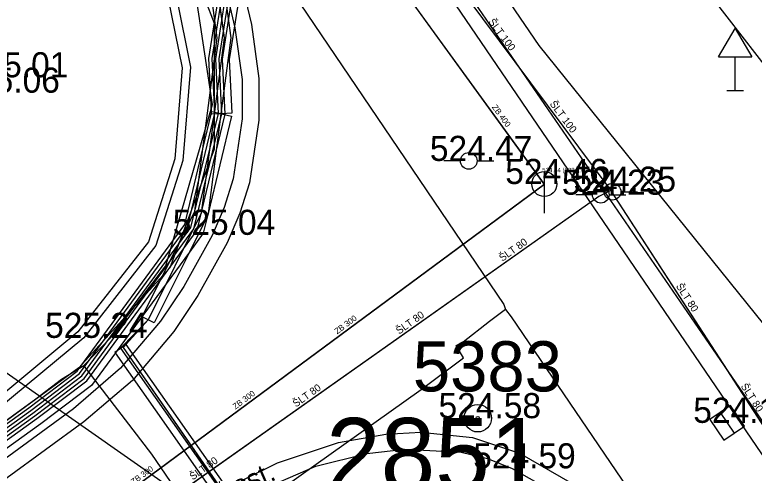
# Model space of a CAD drawing. Extents: x -668867 to -667827, y -1131943 to -1131019.
# Drawn here: x -668597.53 to -668575.41, y -1131366.62 to -1131352.91 of the extents above; entities that cross this region are included whole.
import ezdxf

# ---------------------------------------------------------------- set-up
doc = ezdxf.new("R2010")
doc.units = 0
for name, color, linetype in [('G_Bod_tecka', 7, 'Continuous'), ('G_Bod_vyska', 7, 'Continuous'), ('G_Bodove_pole', 7, 'Continuous'), ('G_Breh_Teren', 7, 'Continuous'), ('G_Cesty_Schody', 7, 'Continuous'), ('G_Objekty_dopravni', 7, 'Continuous'), ('G_Plochy_zpevnene', 7, 'Continuous'), ('G_Ploty', 7, 'Continuous'), ('G_Popisy_povrchu', 7, 'Continuous'), ('G_Site-kanalizace', 7, 'Continuous'), ('G_Site-vodovod', 7, 'Continuous'), ('G_Z_CHRANICKA-TEPLOVOD_kotovane', 7, 'Continuous'), ('G_Z_ELsilove_podz_kotovane', 7, 'Continuous'), ('G_Z_KANAL_podz_kotovane', 7, 'Continuous'), ('G_Z_PLYNY_podz_geodeticky', 7, 'Continuous'), ('G_Z_SPOJE_podz_geodeticky', 7, 'Continuous'), ('G_Z_SPOJE_podz_kotovane', 7, 'Continuous'), ('G_Z_SPOJE_podz_priblizne', 7, 'Continuous'), ('G_Z_VODA_podz_kotovane', 7, 'Continuous'), ('Vrstva 10', 7, 'Continuous'), ('Vrstva 17', 7, 'Continuous'), ('Vrstva 2', 7, 'Continuous'), ('Vrstva 27', 7, 'Continuous'), ('Vrstva 3', 7, 'Continuous'), ('Vrstva 4', 7, 'Continuous'), ('Vrstva 6', 7, 'Continuous'), ('Vrstva 8', 7, 'Continuous')]:
    doc.layers.add(name, color=color, linetype=linetype)

msp = doc.modelspace()

# ---------------------------------------------------------------- linework, layer by layer
at = {"layer": 'G_Bod_tecka'}
for p, q in [((-668583.95, -1131357.28), (-668583.95, -1131357.28)), ((-668581.69, -1131357.97), (-668581.69, -1131357.97)), ((-668579.65, -1131358.2), (-668579.65, -1131358.2)), ((-668580, -1131358.29), (-668580, -1131358.29)), ((-668591.62, -1131359.49), (-668591.62, -1131359.49)), ((-668595.46, -1131362.57), (-668595.46, -1131362.57)), ((-668583.69, -1131364.97), (-668583.69, -1131364.97)), ((-668576.21, -1131365.11), (-668576.21, -1131365.11)), ((-668582.65, -1131366.47), (-668582.65, -1131366.47))]:
    msp.add_line(p, q, dxfattribs=at)
at = {"layer": 'G_Bodove_pole'}
for radius in [0.412, 0.05]:
    msp.add_circle((-668583.68, -1131364.97), radius, dxfattribs=at)
at = {"layer": 'G_Breh_Teren'}
msp.add_lwpolyline([(-668572.51, -1131365.4), (-668581.84, -1131353.83), (-668586.86, -1131346.48), (-668593.12, -1131336)], dxfattribs=at)
at = {"layer": 'G_Cesty_Schody'}
msp.add_line((-668569.95, -1131373.72), (-668585.6, -1131350.76), dxfattribs=at)
for points in [[(-668594.45, -1131345.03), (-668593.28, -1131346.8), (-668592.1, -1131348.58), (-668591.51, -1131349.65), (-668590.88, -1131351.41), (-668590.45, -1131353.2), (-668590.23, -1131354.82), (-668590.23, -1131356.06), (-668590.51, -1131357.93), (-668590.8, -1131358.84), (-668591.18, -1131359.73), (-668592.05, -1131361.3), (-668592.77, -1131362.38), (-668594.01, -1131363.84), (-668595.46, -1131365.08), (-668598.91, -1131367.59), (-668602.36, -1131370.1)], [(-668613.48, -1131383.07), (-668602.57, -1131375.24), (-668591.65, -1131367.42), (-668590.64, -1131366.78), (-668589.67, -1131366.31), (-668587.85, -1131365.7), (-668586.43, -1131365.45), (-668585.38, -1131365.39), (-668583.84, -1131365.55), (-668582.43, -1131366.02), (-668580.86, -1131366.92), (-668579.74, -1131367.74), (-668578.2, -1131369.18), (-668576.9, -1131370.8), (-668575.2, -1131373.29), (-668573.5, -1131375.78)]]:
    msp.add_lwpolyline(points, dxfattribs=at)
at = {"layer": 'G_Objekty_dopravni'}
for p, q in [((-668576.48, -1131354.17), (-668575.98, -1131353.32)), ((-668575.98, -1131353.32), (-668575.48, -1131354.17)), ((-668576.48, -1131354.17), (-668575.48, -1131354.17)), ((-668575.98, -1131355.17), (-668575.98, -1131354.17)), ((-668576.23, -1131355.17), (-668575.73, -1131355.17))]:
    msp.add_line(p, q, dxfattribs=at)
at = {"layer": 'G_Plochy_zpevnene'}
for p, q in [((-668580.69, -1131347.22), (-668563.27, -1131369.69)), ((-668584.7, -1131351.19), (-668574.17, -1131366.52))]:
    msp.add_line(p, q, dxfattribs=at)
for points in [[(-668592.05, -1131349.86), (-668591.36, -1131351.55), (-668590.95, -1131353.3), (-668590.73, -1131354.85), (-668590.73, -1131356.02), (-668591, -1131357.82), (-668591.27, -1131358.67), (-668591.63, -1131359.51), (-668592.47, -1131361.03), (-668593.17, -1131362.07), (-668594.37, -1131363.48), (-668595.77, -1131364.69), (-668599.2, -1131367.19), (-668602.45, -1131369.54)], [(-668613.19, -1131383.48), (-668602.28, -1131375.65), (-668591.36, -1131367.82), (-668590.41, -1131367.22), (-668588.52, -1131366.4), (-668587, -1131366.03), (-668585.86, -1131365.9), (-668584.18, -1131365.99), (-668583.39, -1131366.18), (-668582.65, -1131366.47), (-668581.13, -1131367.34), (-668580.05, -1131368.13), (-668578.57, -1131369.51), (-668577.31, -1131371.08), (-668576.85, -1131371.75)]]:
    msp.add_lwpolyline(points, dxfattribs=at)
at = {"layer": 'G_Ploty'}
for p, q in [((-668593.07, -1131351.82), (-668592.52, -1131354.5)), ((-668592.83, -1131351.74), (-668592.27, -1131354.48)), ((-668592.52, -1131354.5), (-668592.74, -1131357.22)), ((-668592.27, -1131354.48), (-668592.5, -1131357.27)), ((-668592.74, -1131357.22), (-668593.53, -1131359.7)), ((-668592.5, -1131357.27), (-668593.31, -1131359.81)), ((-668593.53, -1131359.7), (-668595.64, -1131362.39)), ((-668593.31, -1131359.81), (-668595.46, -1131362.57)), ((-668595.64, -1131362.39), (-668599.63, -1131365.68)), ((-668595.46, -1131362.57), (-668599.66, -1131366.03))]:
    msp.add_line(p, q, dxfattribs=at)
at = {"layer": 'G_Site-kanalizace'}
for p, q in [((-668581.69, -1131357.595), (-668581.69, -1131358.845)), ((-668576.432, -1131364.8), (-668576.008, -1131365.419))]:
    msp.add_line(p, q, dxfattribs=at)
msp.add_lwpolyline([(-668576.74, -1131365.012), (-668576.316, -1131365.63), (-668575.698, -1131365.206), (-668576.122, -1131364.588)], close=True, dxfattribs=at)
msp.add_circle((-668581.69, -1131357.97), 0.375, dxfattribs=at)
at = {"layer": 'G_Site-vodovod'}
for p, q in [((-668584.2, -1131357.28), (-668584.7, -1131357.28)), ((-668583.7, -1131357.28), (-668583.2, -1131357.28)), ((-668579.9, -1131358.2), (-668580.4, -1131358.2)), ((-668579.4, -1131358.2), (-668578.9, -1131358.2)), ((-668580.25, -1131358.29), (-668580.75, -1131358.29)), ((-668579.75, -1131358.29), (-668579.25, -1131358.29))]:
    msp.add_line(p, q, dxfattribs=at)
for centre in [(-668583.95, -1131357.28), (-668580, -1131358.29), (-668579.65, -1131358.2)]:
    msp.add_circle(centre, 0.25, dxfattribs=at)
at = {"layer": 'G_Z_CHRANICKA-TEPLOVOD_kotovane'}
for points in [[(-668591.316, -1131351.653), (-668591.02, -1131351.7), (-668590.724, -1131351.747), (-668590.731, -1131351.793), (-668591.119, -1131354.246), (-668591.04, -1131355.855), (-668591.342, -1131355.87), (-668591.363, -1131355.871), (-668591.64, -1131355.885), (-668591.642, -1131355.842), (-668591.675, -1131355.165), (-668591.721, -1131354.214), (-668591.542, -1131353.082), (-668591.354, -1131351.891)], [(-668591.632, -1131355.8), (-668591.362, -1131355.865), (-668591.342, -1131355.87), (-668591.048, -1131355.941), (-668591.749, -1131358.848), (-668591.767, -1131358.921), (-668591.892, -1131359.439), (-668592.307, -1131360.005), (-668593.7, -1131361.903), (-668594.467, -1131362.948), (-668594.518, -1131363.018), (-668595.234, -1131363.993), (-668596.752, -1131365.142), (-668601.775, -1131368.744), (-668601.91, -1131368.555), (-668602.125, -1131368.256), (-668602.122, -1131368.254), (-668597.108, -1131364.658), (-668595.666, -1131363.567), (-668592.448, -1131359.181), (-668591.903, -1131356.923), (-668591.642, -1131355.842)], [(-668594.467, -1131362.948), (-668594.206, -1131362.765), (-668590.126, -1131368.565), (-668590.454, -1131368.795), (-668594.518, -1131363.018), (-668594.534, -1131362.995)]]:
    msp.add_lwpolyline(points, close=True, dxfattribs=at)
msp.add_lwpolyline([(-668591.276, -1131352.065), (-668591.068, -1131353.599), (-668591.362, -1131355.865), (-668591.363, -1131355.871), (-668591.749, -1131358.848), (-668591.756, -1131358.899), (-668591.767, -1131358.921), (-668592.307, -1131360.005), (-668593.361, -1131362.119), (-668593.719, -1131361.941), (-668593.7, -1131361.903), (-668592.144, -1131358.781), (-668591.903, -1131356.923), (-668591.675, -1131355.165), (-668591.472, -1131353.601), (-668591.542, -1131353.082), (-668591.664, -1131352.175)], dxfattribs=at)
at = {"layer": 'G_Z_ELsilove_podz_kotovane'}
for points in [[(-668622.35, -1131322.53), (-668621.55, -1131321.75), (-668620.25, -1131320.98), (-668617.02, -1131320.32), (-668613.19, -1131321.25), (-668610.22, -1131323.54), (-668606.95, -1131328.11), (-668601.63, -1131335.86), (-668598.93, -1131340.04), (-668597.1, -1131342.73), (-668594.35, -1131346.76), (-668593.43, -1131348.28), (-668592.5, -1131349.82), (-668591.47, -1131352.12), (-668591.27, -1131353.6), (-668591.95, -1131358.84), (-668593.54, -1131362.03), (-668594.37, -1131362.88), (-668590.29, -1131368.68)], [(-668627.759, -1131386.949), (-668617.058, -1131379.179), (-668610.43, -1131374.49), (-668607.019, -1131371.769), (-668603.386, -1131369.387), (-668602.008, -1131368.418), (-668596.989, -1131364.819), (-668595.522, -1131363.709), (-668592.263, -1131359.267), (-668591.441, -1131355.861), (-668591.52, -1131354.225), (-668591.116, -1131351.669), (-668588.417, -1131346.221), (-668588.273, -1131345.008), (-668588.886, -1131343.773), (-668592.902, -1131338.408), (-668595.676, -1131334.297), (-668595.882, -1131332.761), (-668595.415, -1131331.327), (-668593.935, -1131330.297), (-668586.253, -1131325.419), (-668584.404, -1131324.836), (-668581.558, -1131325.515)], [(-668592.5, -1131349.82), (-668591.47, -1131352.12), (-668591.27, -1131353.6), (-668591.95, -1131358.84), (-668593.54, -1131362.03), (-668594.29, -1131362.86), (-668590.27, -1131368.66)], [(-668627.641, -1131387.111), (-668616.942, -1131379.341), (-668610.31, -1131374.65), (-668606.901, -1131371.931), (-668603.274, -1131369.553), (-668601.892, -1131368.582), (-668596.871, -1131364.981), (-668595.378, -1131363.851), (-668592.077, -1131359.353), (-668591.239, -1131355.879), (-668591.32, -1131354.235), (-668590.924, -1131351.731)], [(-668590.727, -1131368.929), (-668591.3, -1131368.157), (-668607.553, -1131356.791)]]:
    msp.add_lwpolyline(points, dxfattribs=at)
at = {"layer": 'G_Z_KANAL_podz_kotovane'}
msp.add_line((-668581.69, -1131357.97), (-668613.41, -1131314.28), dxfattribs=at)
msp.add_lwpolyline([(-668614.6, -1131382.3), (-668612.98, -1131381.1), (-668601.78, -1131372.82), (-668600.47, -1131371.86), (-668595.71, -1131368.34), (-668595.54, -1131368.21), (-668581.69, -1131357.97)], dxfattribs=at)
at = {"layer": 'G_Z_PLYNY_podz_geodeticky'}
for points in [[(-668594.28, -1131344.46), (-668594.02, -1131344.94), (-668593.48, -1131345.72), (-668591.94, -1131348.22), (-668582.9, -1131361.57)], [(-668582.9, -1131361.57), (-668582.85, -1131361.72), (-668582.68, -1131361.94), (-668573.97, -1131374.75), (-668573.24, -1131376.14), (-668572.03, -1131378.36), (-668571.85, -1131379.4), (-668569.56, -1131382.9), (-668562.29, -1131393.03), (-668556.55, -1131400.69), (-668554.56, -1131402.55), (-668551.52, -1131405.79), (-668550.93, -1131406.58), (-668549.99, -1131407.86)], [(-668582.85, -1131361.72), (-668583.33, -1131362.08), (-668584.12, -1131362.7)], [(-668623.98, -1131391.79), (-668619.01, -1131388.23), (-668613.33, -1131384.18), (-668605.7, -1131378.69), (-668600.64, -1131375.07), (-668598.98, -1131373.88), (-668598.85, -1131373.8), (-668593.82, -1131370.02), (-668589.93, -1131367.35), (-668585.37, -1131364.11), (-668584.11, -1131363.17), (-668584.33, -1131362.8), (-668584.12, -1131362.7)]]:
    msp.add_lwpolyline(points, dxfattribs=at)
at = {"layer": 'G_Z_SPOJE_podz_geodeticky'}
for points in [[(-668625.62, -1131324.7), (-668625.3, -1131324.92), (-668622.36, -1131322.91), (-668618.99, -1131321.05), (-668616.86, -1131320.61), (-668614.72, -1131320.83), (-668612.72, -1131321.72), (-668610.06, -1131324.05), (-668593.18, -1131348.97), (-668591.57, -1131353.16), (-668591.57, -1131356.93), (-668592.89, -1131360.48), (-668595.61, -1131363.47), (-668600.15, -1131366.77), (-668599.96, -1131367.04), (-668596.5, -1131371.9)], [(-668595.46, -1131363.4), (-668594.64, -1131362.54), (-668593.01, -1131360.42), (-668591.62, -1131355.59), (-668592.25, -1131351.37), (-668593.79, -1131348.29), (-668596.55, -1131344.17)], [(-668607.51, -1131356.76), (-668604.94, -1131360.6), (-668601.55, -1131365.67), (-668599.92, -1131366.58), (-668596.9, -1131364.39), (-668596.13, -1131363.8)], [(-668596.13, -1131363.8), (-668595.46, -1131363.4)], [(-668591.46, -1131368.94), (-668593.43, -1131366.05), (-668595.46, -1131363.4)]]:
    msp.add_lwpolyline(points, dxfattribs=at)
at = {"layer": 'G_Z_SPOJE_podz_kotovane'}
for points in [[(-668627.818, -1131386.868), (-668617.116, -1131379.098), (-668610.49, -1131374.41), (-668607.078, -1131371.688), (-668603.443, -1131369.304), (-668602.066, -1131368.337), (-668597.048, -1131364.739), (-668595.594, -1131363.638), (-668592.355, -1131359.224), (-668591.541, -1131355.851), (-668591.621, -1131354.219), (-668591.213, -1131351.638), (-668588.514, -1131346.192), (-668588.375, -1131345.026), (-668588.971, -1131343.825), (-668592.983, -1131338.466), (-668595.772, -1131334.333), (-668595.985, -1131332.752), (-668595.5, -1131331.264), (-668593.991, -1131330.214), (-668586.295, -1131325.327), (-668584.408, -1131324.732), (-668581.527, -1131325.42), (-668579.767, -1131326.176)], [(-668627.7, -1131387.03), (-668617, -1131379.26), (-668610.37, -1131374.57), (-668606.96, -1131371.85), (-668603.33, -1131369.47), (-668601.95, -1131368.5), (-668596.93, -1131364.9), (-668595.45, -1131363.78), (-668592.17, -1131359.31), (-668591.34, -1131355.87), (-668591.42, -1131354.23), (-668591.02, -1131351.7), (-668588.32, -1131346.25), (-668588.17, -1131344.99), (-668588.8, -1131343.72), (-668592.82, -1131338.35), (-668595.58, -1131334.26), (-668595.78, -1131332.77), (-668595.33, -1131331.39), (-668593.88, -1131330.38), (-668586.21, -1131325.51), (-668584.4, -1131324.94), (-668581.59, -1131325.61), (-668579.89, -1131326.34)], [(-668627.7, -1131387.03), (-668617, -1131379.26), (-668610.37, -1131374.57), (-668606.96, -1131371.85), (-668603.33, -1131369.47), (-668601.95, -1131368.5), (-668596.93, -1131364.9), (-668595.45, -1131363.78), (-668592.17, -1131359.31), (-668591.34, -1131355.87), (-668591.42, -1131354.23), (-668591.02, -1131351.7), (-668588.32, -1131346.25), (-668588.17, -1131344.99), (-668588.8, -1131343.72), (-668592.82, -1131338.35), (-668595.58, -1131334.26), (-668595.78, -1131332.77), (-668595.33, -1131331.39), (-668593.88, -1131330.38), (-668586.21, -1131325.51), (-668584.4, -1131324.94), (-668581.59, -1131325.61), (-668579.89, -1131326.34)], [(-668595.46, -1131363.4), (-668594.64, -1131362.54), (-668593.01, -1131360.42), (-668591.62, -1131355.59), (-668592.25, -1131351.37), (-668593.79, -1131348.29), (-668596.55, -1131344.17)], [(-668607.51, -1131356.76), (-668604.94, -1131360.6), (-668601.55, -1131365.67), (-668599.92, -1131366.58), (-668596.9, -1131364.39), (-668596.13, -1131363.8)], [(-668596.13, -1131363.8), (-668595.46, -1131363.4)], [(-668591.46, -1131368.94), (-668593.43, -1131366.05), (-668595.46, -1131363.4)]]:
    msp.add_lwpolyline(points, dxfattribs=at)
at = {"layer": 'G_Z_SPOJE_podz_priblizne'}
for points in [[(-668625.62, -1131324.7), (-668625.3, -1131324.92), (-668622.36, -1131322.91), (-668618.99, -1131321.05), (-668616.86, -1131320.61), (-668614.72, -1131320.83), (-668612.72, -1131321.72), (-668610.06, -1131324.05), (-668593.18, -1131348.97), (-668591.57, -1131353.16), (-668591.57, -1131356.93), (-668592.89, -1131360.48), (-668595.61, -1131363.47), (-668600.15, -1131366.77), (-668599.96, -1131367.04), (-668596.5, -1131371.9)], [(-668595.46, -1131363.4), (-668594.64, -1131362.54), (-668593.01, -1131360.42), (-668591.62, -1131355.59), (-668592.25, -1131351.37), (-668593.79, -1131348.29), (-668596.55, -1131344.17)], [(-668607.51, -1131356.76), (-668604.94, -1131360.6), (-668601.55, -1131365.67), (-668599.92, -1131366.58), (-668596.9, -1131364.39), (-668596.13, -1131363.8)], [(-668596.13, -1131363.8), (-668595.46, -1131363.4)], [(-668591.46, -1131368.94), (-668593.43, -1131366.05), (-668595.46, -1131363.4)]]:
    msp.add_lwpolyline(points, dxfattribs=at)
at = {"layer": 'G_Z_VODA_podz_kotovane'}
msp.add_line((-668596.37, -1131335.83), (-668579.7, -1131358.16), dxfattribs=at)
for points in [[(-668579.7, -1131358.16), (-668580.06, -1131358.34), (-668596.52, -1131369.96), (-668596.52, -1131369.96), (-668599.22, -1131371.93), (-668619.48, -1131386.75), (-668640.17, -1131401.34), (-668640.29, -1131401.42), (-668648.19, -1131407.4), (-668658.88, -1131415.12), (-668661.48, -1131417.09), (-668661.54, -1131417.13), (-668679.06, -1131429.38), (-668679.06, -1131429.38), (-668689.01, -1131436.29), (-668708.21, -1131450.5), (-668715.37, -1131455.64), (-668718.974, -1131458.219)], [(-668579.7, -1131358.16), (-668579.59, -1131358.34), (-668570.57, -1131372.24)]]:
    msp.add_lwpolyline(points, dxfattribs=at)
at = {"layer": 'Vrstva 10'}
msp.add_line((-668581.686, -1131357.972), (-668613.408, -1131314.282), dxfattribs=at)
msp.add_lwpolyline([(-668614.604, -1131382.3), (-668612.98, -1131381.1), (-668601.778, -1131372.821), (-668600.475, -1131371.858), (-668595.714, -1131368.339), (-668595.537, -1131368.208), (-668581.686, -1131357.972)], dxfattribs=at)
at = {"layer": 'Vrstva 17'}
for p, q in [((-668591.47, -1131352.12), (-668591.27, -1131353.6)), ((-668591.27, -1131353.6), (-668591.95, -1131358.84)), ((-668591.95, -1131358.84), (-668593.54, -1131362.03)), ((-668593.54, -1131362.03), (-668594.29, -1131362.86)), ((-668594.29, -1131362.86), (-668590.27, -1131368.66))]:
    msp.add_line(p, q, dxfattribs=at)
at = {"layer": 'Vrstva 27'}
msp.add_line((-668596.37, -1131335.83), (-668579.698, -1131358.163), dxfattribs=at)
for points in [[(-668579.698, -1131358.163), (-668580.059, -1131358.344), (-668596.515, -1131369.961), (-668596.518, -1131369.963), (-668599.22, -1131371.931), (-668619.483, -1131386.755), (-668640.17, -1131401.339), (-668640.287, -1131401.422), (-668648.19, -1131407.4), (-668658.88, -1131415.12), (-668661.477, -1131417.085), (-668661.539, -1131417.128), (-668679.06, -1131429.377), (-668679.065, -1131429.381), (-668689.015, -1131436.288), (-668708.206, -1131450.504), (-668715.373, -1131455.635), (-668718.977, -1131458.215)], [(-668579.698, -1131358.163), (-668579.587, -1131358.344), (-668570.574, -1131372.245)]]:
    msp.add_lwpolyline(points, dxfattribs=at)
at = {"layer": 'Vrstva 6'}
for p, q in [((-668580.059, -1131358.344), (-668580.059, -1131358.344)), ((-668579.587, -1131358.344), (-668579.587, -1131358.344))]:
    msp.add_line(p, q, dxfattribs=at)
at = {"layer": 'Vrstva 8'}
msp.add_line((-668581.686, -1131357.972), (-668581.686, -1131357.972), dxfattribs=at)

# ---------------------------------------------------------------- texts
at = {"layer": 'G_Bod_vyska'}
for s, p in [('525.01', (-668598.994, -1131354.78)), ('525.06', (-668599.249, -1131355.24)), ('524.47', (-668585.114, -1131357.28)), ('524.46', (-668582.858, -1131357.97)), ('524.23', (-668581.164, -1131358.29)), ('524.25', (-668580.814, -1131358.2)), ('525.04', (-668592.806, -1131359.49)), ('525.24', (-668596.624, -1131362.57)), ('524.58', (-668584.854, -1131364.97)), ('524.19', (-668577.234, -1131365.11)), ('524.59', (-668583.816, -1131366.47))]:
    msp.add_text(s, height=0.75, dxfattribs=at).set_placement(p)
at = {"layer": 'G_Bodove_pole'}
msp.add_text('5383', height=1.5, dxfattribs=at).set_placement((-668585.623, -1131364.17))
at = {"layer": 'G_Popisy_povrchu'}
msp.add_text('kost.', height=0.6, rotation=23.4364, dxfattribs=at).set_placement((-668591.232, -1131367.47))
at = {"layer": 'Vrstva 2'}
msp.add_text('524.44 (523.17)', height=0.13163, dxfattribs=at).set_placement((-668581.753, -1131357.619))
at = {"layer": 'Vrstva 3'}
for s, rotation, p in [('ZB 400', 305.9856, (-668583.266, -1131355.675)), ('ZB 300', 36.4884, (-668587.887, -1131362.468)), ('ZB 300', 36.4557, (-668590.932, -1131364.718)), ('ZB 300', 36.4643, (-668593.977, -1131366.968))]:
    msp.add_text(s, height=0.1755, rotation=rotation, dxfattribs=at).set_placement(p)
at = {"layer": 'Vrstva 4'}
for s, rotation, p in [('ŠLT 100', 306.7466, (-668583.373, -1131353.122)), ('ŠLT 100', 306.7781, (-668581.54, -1131355.578)), ('ŠLT 80', 35.2315, (-668582.946, -1131360.296)), ('ŠLT 80', 302.9363, (-668577.761, -1131361.023)), ('ŠLT 80', 35.198, (-668586.033, -1131362.475)), ('ŠLT 80', 35.2315, (-668589.119, -1131364.653)), ('ŠLT 80', 302.927, (-668575.823, -1131364.014)), ('ŠLT 80', 35.2731, (-668592.205, -1131366.832))]:
    msp.add_text(s, height=0.2194, rotation=rotation, dxfattribs=at).set_placement(p)
msp.add_text('2851', height=2.1939, dxfattribs=at).set_placement((-668588.217, -1131367.158))

doc.saveas('drawing.dxf')
